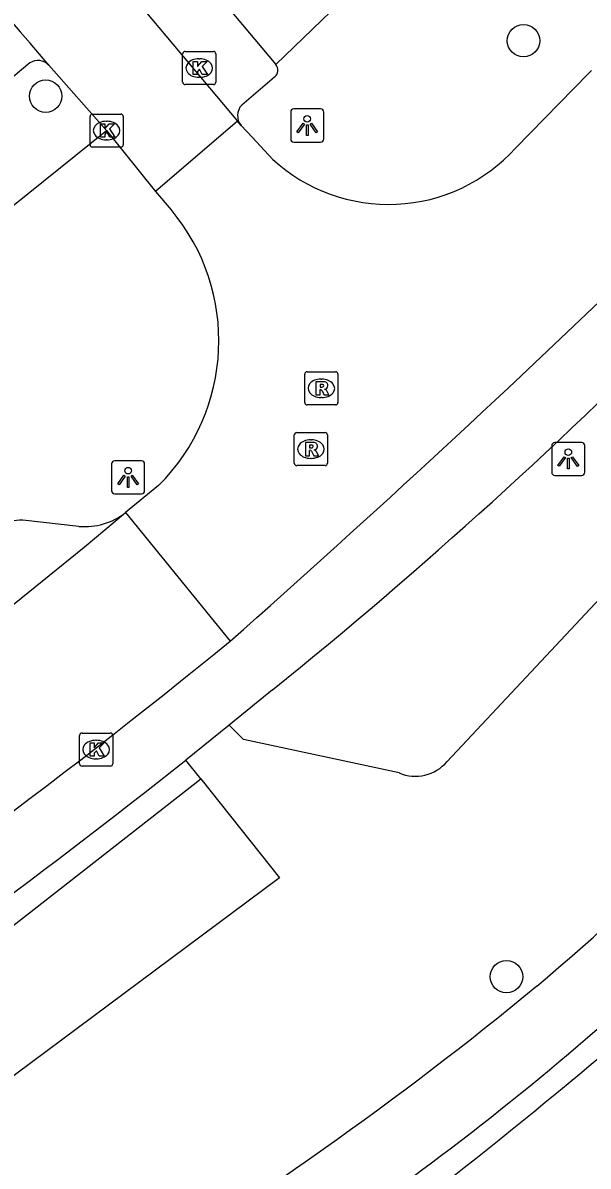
# Model space of a CAD drawing. Extents: x 162542 to 163144, y 380786 to 381511.
# Drawn here: x 163021.48 to 163038.53, y 380903.2 to 380937.68 of the extents above; entities that cross this region are included whole.
import ezdxf

# ---------------------------------------------------------------- set-up
doc = ezdxf.new("R2010")
doc.units = 0
for name, color, linetype in [('IMGEO_Berm_groen', 7, 'Continuous'), ('IMGEO_Boom', 7, 'Continuous'), ('IMGEO_Fietspad_gesloten', 7, 'Continuous'), ('IMGEO_Kolk', 7, 'Continuous'), ('IMGEO_Lichtpunt', 7, 'Continuous'), ('IMGEO_Parkeervlak_open', 7, 'Continuous'), ('IMGEO_Rijbaan_lokaal_gesloten', 7, 'Continuous'), ('IMGEO_Rijbaan_lokaal_open', 7, 'Continuous'), ('IMGEO_Rioolput', 7, 'Continuous'), ('IMGEO_Voetpad_open', 7, 'Continuous')]:
    doc.layers.add(name, color=color, linetype=linetype)

msp = doc.modelspace()

# ---------------------------------------------------------------- linework, layer by layer
at = {"layer": 'IMGEO_Berm_groen'}
for points in [[(163052.053, 380934.396), (163051.99, 380934.322), (163034.274, 380915.4)], [(163032.825, 380915.056), (163028.14, 380916.069), (163027.704, 380916.494)], [(163026.852, 380914.875), (163026.398, 380915.446)], [(162992.626, 380893.488), (162998.296, 380896.072), (163000, 380896.999), (163009.26, 380902.254), (163020.013, 380909.538), (163026.852, 380914.875)], [(163026.852, 380914.875), (163029.222, 380911.894), (163015.639, 380901.782), (163005.135, 380895.121), (163000, 380892.279), (162996.571, 380890.66), (162994.351, 380889.858)]]:
    msp.add_lwpolyline(points, dxfattribs=at)
msp.add_arc((163033.316, 380916.212), 1.256, 246.9842, 319.7259, dxfattribs=at)
at = {"layer": 'IMGEO_Boom'}
for centre in [(163036.578, 380937.14), (163022.172, 380935.467), (163036.064, 380908.912)]:
    msp.add_circle(centre, 0.489, dxfattribs=at)
at = {"layer": 'IMGEO_Fietspad_gesloten'}
for centre, radius, start, end in [((162985.088, 380970.027), 80.391, 310.20645, 324.87282), ((162979.624, 380975.503), 90.274, 300.17816, 315.50627), ((162966.54, 380994.218), 110.849, 301.0704, 309.45685)]:
    msp.add_arc(centre, radius, start, end, dxfattribs=at)
at = {"layer": 'IMGEO_Kolk'}
for p, q in [((163026.302, 380935.89), (163026.302, 380936.742)), ((163026.377, 380936.816), (163027.229, 380936.816)), ((163027.303, 380936.742), (163027.303, 380935.89)), ((163026.79, 380936.596), (163026.815, 380936.596)), ((163026.813, 380936.036), (163026.788, 380936.036)), ((163027.229, 380935.816), (163026.377, 380935.816)), ((163023.584, 380934.929), (163024.436, 380934.929)), ((163023.509, 380934.003), (163023.509, 380934.855)), ((163023.997, 380934.709), (163024.022, 380934.709)), ((163024.51, 380934.855), (163024.51, 380934.003)), ((163024.436, 380933.929), (163023.584, 380933.929)), ((163024.02, 380934.149), (163023.995, 380934.149)), ((163023.194, 380915.335), (163023.194, 380916.187)), ((163023.269, 380916.261), (163024.121, 380916.261)), ((163023.682, 380916.041), (163023.707, 380916.041)), ((163024.195, 380916.187), (163024.195, 380915.335)), ((163024.121, 380915.261), (163023.269, 380915.261)), ((163023.705, 380915.481), (163023.68, 380915.481))]:
    msp.add_line(p, q, dxfattribs=at)
for points in [[(163026.302, 380935.89), (163026.302, 380936.742)], [(163026.377, 380936.816), (163027.229, 380936.816)], [(163027.303, 380936.742), (163027.303, 380935.89)], [(163026.623, 380936.516), (163026.746, 380936.516), (163026.746, 380936.365), (163026.876, 380936.516), (163027.04, 380936.516), (163026.894, 380936.365), (163027.047, 380936.116), (163026.895, 380936.116), (163026.81, 380936.28), (163026.746, 380936.213), (163026.746, 380936.116), (163026.623, 380936.116), (163026.623, 380936.516)], [(163027.229, 380935.816), (163026.377, 380935.816)], [(163023.584, 380934.929), (163024.436, 380934.929)], [(163023.509, 380934.003), (163023.509, 380934.855)], [(163023.83, 380934.629), (163023.953, 380934.629), (163023.953, 380934.478), (163024.083, 380934.629), (163024.247, 380934.629), (163024.101, 380934.478), (163024.254, 380934.229), (163024.102, 380934.229), (163024.017, 380934.393), (163023.953, 380934.326), (163023.953, 380934.229), (163023.83, 380934.229), (163023.83, 380934.629)], [(163024.51, 380934.855), (163024.51, 380934.003)], [(163024.436, 380933.929), (163023.584, 380933.929)], [(163023.194, 380915.335), (163023.194, 380916.187)], [(163023.269, 380916.261), (163024.121, 380916.261)], [(163023.515, 380915.961), (163023.638, 380915.961), (163023.638, 380915.81), (163023.768, 380915.961), (163023.932, 380915.961), (163023.786, 380915.81), (163023.939, 380915.561), (163023.787, 380915.561), (163023.702, 380915.725), (163023.638, 380915.658), (163023.638, 380915.561), (163023.515, 380915.561), (163023.515, 380915.961)], [(163024.195, 380916.187), (163024.195, 380915.335)], [(163024.121, 380915.261), (163023.269, 380915.261)]]:
    msp.add_lwpolyline(points, dxfattribs=at)
for centre, start, end in [((163026.379, 380936.74), 91.552, 178.448), ((163026.379, 380936.74), 91.552, 178.448), ((163027.227, 380936.74), 1.552, 88.448), ((163027.227, 380936.74), 1.552, 88.448), ((163026.379, 380935.892), 181.552, 268.448), ((163026.379, 380935.892), 181.552, 268.448), ((163027.227, 380935.892), 271.552, 358.448), ((163027.227, 380935.892), 271.552, 358.448), ((163023.586, 380934.853), 91.552, 178.448), ((163023.586, 380934.853), 91.552, 178.448), ((163024.434, 380934.853), 1.552, 88.448), ((163024.434, 380934.853), 1.552, 88.448), ((163023.586, 380934.005), 181.552, 268.448), ((163023.586, 380934.005), 181.552, 268.448), ((163024.434, 380934.005), 271.552, 358.448), ((163024.434, 380934.005), 271.552, 358.448), ((163023.271, 380916.185), 91.552, 178.448), ((163023.271, 380916.185), 91.552, 178.448), ((163024.119, 380916.185), 1.552, 88.448), ((163024.119, 380916.185), 1.552, 88.448), ((163023.271, 380915.337), 181.552, 268.448), ((163023.271, 380915.337), 181.552, 268.448), ((163024.119, 380915.337), 271.552, 358.448), ((163024.119, 380915.337), 271.552, 358.448)]:
    msp.add_arc(centre, 0.0765, start, end, dxfattribs=at)
for centre, major_axis, ratio, start_param, end_param in [((163026.789, 380936.316), (-0.387, 0.002), 0.722429, 4.712389, 7.853982), ((163026.814, 380936.316), (-0.39, 0.002), 0.717154, 1.570796, 4.712389), ((163023.996, 380934.429), (-0.387, 0.002), 0.722429, 4.712389, 7.853982), ((163024.021, 380934.429), (-0.39, 0.002), 0.717154, 1.570796, 4.712389), ((163023.681, 380915.761), (-0.387, 0.002), 0.722429, 4.712389, 7.853982), ((163023.706, 380915.761), (-0.39, 0.002), 0.717154, 1.570796, 4.712389)]:
    msp.add_ellipse(centre, major_axis=major_axis, ratio=ratio, start_param=start_param, end_param=end_param, dxfattribs=at)
at = {"layer": 'IMGEO_Lichtpunt'}
for p, q in [((163029.559, 380934.986), (163029.559, 380934.179)), ((163029.559, 380934.986), (163029.559, 380934.179)), ((163030.461, 380935.081), (163029.653, 380935.081)), ((163030.461, 380935.081), (163029.653, 380935.081)), ((163030.555, 380934.179), (163030.555, 380934.986)), ((163030.555, 380934.179), (163030.555, 380934.986)), ((163029.653, 380934.085), (163030.461, 380934.085)), ((163029.653, 380934.085), (163030.461, 380934.085)), ((163037.43, 380924.93), (163037.43, 380924.123)), ((163037.43, 380924.93), (163037.43, 380924.123)), ((163038.332, 380925.025), (163037.524, 380925.025)), ((163038.332, 380925.025), (163037.524, 380925.025)), ((163038.426, 380924.123), (163038.426, 380924.93)), ((163038.426, 380924.123), (163038.426, 380924.93)), ((163024.159, 380924.374), (163024.159, 380923.567)), ((163024.159, 380924.374), (163024.159, 380923.567)), ((163025.061, 380924.469), (163024.253, 380924.469)), ((163025.061, 380924.469), (163024.253, 380924.469)), ((163025.155, 380923.567), (163025.155, 380924.374)), ((163025.155, 380923.567), (163025.155, 380924.374)), ((163037.524, 380924.029), (163038.332, 380924.029)), ((163037.524, 380924.029), (163038.332, 380924.029)), ((163024.253, 380923.473), (163025.061, 380923.473)), ((163024.253, 380923.473), (163025.061, 380923.473))]:
    msp.add_line(p, q, dxfattribs=at)
for points in [[(163029.933, 380934.65), (163029.972, 380934.622), (163029.784, 380934.36), (163029.746, 380934.387), (163029.933, 380934.65)], [(163030.035, 380934.602), (163030.082, 380934.602), (163030.082, 380934.28), (163030.035, 380934.28), (163030.035, 380934.602)], [(163030.145, 380934.622), (163030.183, 380934.649), (163030.37, 380934.387), (163030.331, 380934.359), (163030.145, 380934.622)], [(163037.804, 380924.594), (163037.843, 380924.566), (163037.655, 380924.304), (163037.617, 380924.331), (163037.804, 380924.594)], [(163038.016, 380924.566), (163038.054, 380924.593), (163038.241, 380924.331), (163038.202, 380924.303), (163038.016, 380924.566)], [(163037.906, 380924.546), (163037.953, 380924.546), (163037.953, 380924.224), (163037.906, 380924.224), (163037.906, 380924.546)], [(163024.533, 380924.038), (163024.572, 380924.01), (163024.384, 380923.748), (163024.346, 380923.775), (163024.533, 380924.038)], [(163024.635, 380923.99), (163024.682, 380923.99), (163024.682, 380923.668), (163024.635, 380923.668), (163024.635, 380923.99)], [(163024.745, 380924.01), (163024.783, 380924.037), (163024.97, 380923.775), (163024.931, 380923.747), (163024.745, 380924.01)]]:
    msp.add_lwpolyline(points, dxfattribs=at)
for centre in [(163030.058, 380934.784), (163037.929, 380924.728), (163024.658, 380924.172)]:
    msp.add_circle(centre, 0.0994, dxfattribs=at)
for centre, start, end in [((163029.653, 380934.986), 90, 180), ((163029.653, 380934.986), 90, 180), ((163030.461, 380934.986), 0, 90), ((163030.461, 380934.986), 0, 90), ((163029.653, 380934.179), 180, 270), ((163029.653, 380934.179), 180, 270), ((163030.461, 380934.179), 270, 0), ((163030.461, 380934.179), 270, 360), ((163037.524, 380924.93), 90, 180), ((163037.524, 380924.93), 90, 180), ((163038.332, 380924.93), 0, 90), ((163038.332, 380924.93), 0, 90), ((163024.253, 380924.374), 90, 180), ((163024.253, 380924.374), 90, 180), ((163025.061, 380924.374), 0, 90), ((163025.061, 380924.374), 0, 90), ((163037.524, 380924.123), 180, 270), ((163037.524, 380924.123), 180, 270), ((163038.332, 380924.123), 270, 0), ((163038.332, 380924.123), 270, 360), ((163024.253, 380923.567), 180, 270), ((163024.253, 380923.567), 180, 270), ((163025.061, 380923.567), 270, 0), ((163025.061, 380923.567), 270, 360)]:
    msp.add_arc(centre, 0.0946, start, end, dxfattribs=at)
at = {"layer": 'IMGEO_Parkeervlak_open'}
for points in [[(163029.012, 380917.56), (163027.704, 380916.494)], [(163027.704, 380916.494), (163026.398, 380915.446)]]:
    msp.add_lwpolyline(points, dxfattribs=at)
for centre, radius, start, end in [((162932.15, 381037.321), 154.029, 308.96568, 315.45842), ((162893.487, 381082.449), 213.437, 303.85116, 308.515)]:
    msp.add_arc(centre, radius, start, end, dxfattribs=at)
at = {"layer": 'IMGEO_Rijbaan_lokaal_gesloten'}
msp.add_arc((162919.24, 381049.034), 186.098, 306.03261, 310.45441, dxfattribs=at)
at = {"layer": 'IMGEO_Rijbaan_lokaal_open'}
for points in [[(163024.952, 380938.294), (163027.953, 380934.71)], [(163022.272, 380936.401), (163021.701, 380937.068)], [(163024.01, 380934.429), (163022.272, 380936.401)], [(163036.34, 380933.902), (163038.542, 380936.155), (163038.626, 380936.244)], [(163027.953, 380934.71), (163025.483, 380932.592)], [(163028.062, 380934.579), (163027.953, 380934.71)], [(163028.062, 380934.579), (163028.402, 380934.229), (163029.02, 380933.561)], [(163024.01, 380934.429), (163025.483, 380932.592)], [(163025.483, 380932.592), (163025.952, 380932.044)], [(163025.575, 380923.726), (163024.583, 380922.907)], [(163024.583, 380922.907), (163027.734, 380919.029)]]:
    msp.add_lwpolyline(points, dxfattribs=at)
for centre, radius, start, end in [((163076.376, 380985.165), 72.819, 198.49067, 221.33761), ((163032.511, 380937.365), 5.163, 227.456, 317.8784), ((163021.25, 380928.09), 6.144, 314.7473, 40.0625), ((162772.724, 381207.354), 384.917, 311.49124, 314.06539), ((162914.567, 381053.729), 170.932, 292.62853, 310.06254), ((162889.232, 381089.086), 219.322, 303.81977, 309.16085)]:
    msp.add_arc(centre, radius, start, end, dxfattribs=at)
at = {"layer": 'IMGEO_Rioolput'}
for p, q in [((163029.983, 380926.23), (163029.983, 380927.082)), ((163030.058, 380927.156), (163030.91, 380927.156)), ((163030.984, 380927.082), (163030.984, 380926.23)), ((163030.471, 380926.936), (163030.496, 380926.936)), ((163030.494, 380926.376), (163030.469, 380926.376)), ((163030.91, 380926.156), (163030.058, 380926.156)), ((163029.668, 380924.398), (163029.668, 380925.25)), ((163029.743, 380925.324), (163030.595, 380925.324)), ((163030.669, 380925.25), (163030.669, 380924.398)), ((163030.156, 380925.104), (163030.181, 380925.104)), ((163030.595, 380924.324), (163029.743, 380924.324)), ((163030.179, 380924.544), (163030.154, 380924.544))]:
    msp.add_line(p, q, dxfattribs=at)
for points in [[(163029.983, 380926.23), (163029.983, 380927.082)], [(163030.058, 380927.156), (163030.91, 380927.156)], [(163030.984, 380927.082), (163030.984, 380926.23)], [(163030.572, 380926.854), (163030.32, 380926.856), (163030.32, 380926.456)], [(163030.498, 380926.775), (163030.444, 380926.775), (163030.444, 380926.694)], [(163030.444, 380926.694), (163030.496, 380926.694)], [(163030.32, 380926.456), (163030.444, 380926.456), (163030.444, 380926.618), (163030.455, 380926.618)], [(163030.502, 380926.589), (163030.573, 380926.456), (163030.713, 380926.456), (163030.648, 380926.582)], [(163030.91, 380926.156), (163030.058, 380926.156)], [(163029.668, 380924.398), (163029.668, 380925.25)], [(163029.743, 380925.324), (163030.595, 380925.324)], [(163030.669, 380925.25), (163030.669, 380924.398)], [(163030.257, 380925.022), (163030.005, 380925.024), (163030.005, 380924.624)], [(163030.183, 380924.943), (163030.129, 380924.943), (163030.129, 380924.862)], [(163030.005, 380924.624), (163030.129, 380924.624), (163030.129, 380924.786), (163030.14, 380924.786)], [(163030.129, 380924.862), (163030.181, 380924.862)], [(163030.187, 380924.757), (163030.258, 380924.624), (163030.398, 380924.624), (163030.333, 380924.75)], [(163030.595, 380924.324), (163029.743, 380924.324)]]:
    msp.add_lwpolyline(points, dxfattribs=at)
for centre, radius, start, end in [((163030.06, 380927.08), 0.0765, 91.552, 178.448), ((163030.06, 380927.08), 0.0765, 91.552, 178.448), ((163030.908, 380927.08), 0.0765, 1.552, 88.448), ((163030.908, 380927.08), 0.0765, 1.552, 88.448), ((163030.48, 380926.883), 0.19, 274.7715, 282.9687), ((163030.504, 380926.679), 0.0964, 77.0061, 93.1865), ((163030.518, 380926.736), 0.0378, 276.6634, 79.6772), ((163030.571, 380926.744), 0.109, 350.3612, 89.416), ((163030.569, 380926.744), 0.112, 277.5842, 350.9817), ((163030.553, 380926.529), 0.108, 29.5134, 73.7905), ((163030.454, 380926.565), 0.0533, 26.0293, 88.6989), ((163030.06, 380926.232), 0.0765, 181.552, 268.448), ((163030.06, 380926.232), 0.0765, 181.552, 268.448), ((163030.908, 380926.232), 0.0765, 271.552, 358.448), ((163030.908, 380926.232), 0.0765, 271.552, 358.448), ((163029.745, 380925.248), 0.0765, 91.552, 178.448), ((163029.745, 380925.248), 0.0765, 91.552, 178.448), ((163030.593, 380925.248), 0.0765, 1.552, 88.448), ((163030.593, 380925.248), 0.0765, 1.552, 88.448), ((163030.189, 380924.847), 0.0964, 77.0061, 93.1865), ((163030.203, 380924.904), 0.0378, 276.6634, 79.6772), ((163030.256, 380924.912), 0.109, 350.3612, 89.416), ((163030.139, 380924.733), 0.0533, 26.0293, 88.6989), ((163030.165, 380925.051), 0.19, 274.7715, 282.9687), ((163030.254, 380924.912), 0.112, 277.5842, 350.9817), ((163030.238, 380924.697), 0.108, 29.5134, 73.7905), ((163029.745, 380924.4), 0.0765, 181.552, 268.448), ((163029.745, 380924.4), 0.0765, 181.552, 268.448), ((163030.593, 380924.4), 0.0765, 271.552, 358.448), ((163030.593, 380924.4), 0.0765, 271.552, 358.448)]:
    msp.add_arc(centre, radius, start, end, dxfattribs=at)
for centre, major_axis, ratio, start_param, end_param in [((163030.47, 380926.656), (-0.387, 0.002), 0.722429, 4.712389, 7.853982), ((163030.495, 380926.656), (-0.39, 0.002), 0.717154, 1.570796, 4.712389), ((163030.155, 380924.824), (-0.387, 0.002), 0.722429, 4.712389, 7.853982), ((163030.18, 380924.824), (-0.39, 0.002), 0.717154, 1.570796, 4.712389)]:
    msp.add_ellipse(centre, major_axis=major_axis, ratio=ratio, start_param=start_param, end_param=end_param, dxfattribs=at)
at = {"layer": 'IMGEO_Voetpad_open'}
for points in [[(163032.712, 380939.901), (163029.107, 380936.42)], [(163026.468, 380939.582), (163029.107, 380936.42)], [(163021.692, 380936.468), (163020.682, 380935.627)], [(163029.071, 380936.039), (163028.084, 380935.201)], [(163020.715, 380931.793), (163024.01, 380934.429)], [(163023.176, 380922.491), (163021.485, 380922.681)]]:
    msp.add_lwpolyline(points, dxfattribs=at)
for centre, radius, start, end in [((163021.941, 380936.082), 0.46, 43.9758, 122.8453), ((163028.906, 380936.247), 0.265, 308.4492, 40.7553), ((163028.434, 380934.877), 0.477, 137.2544, 218.6942), ((163023.344, 380924.509), 2.025, 265.2292, 307.7129), ((163021.447, 380921.343), 1.339, 88.3732, 121.5187)]:
    msp.add_arc(centre, radius, start, end, dxfattribs=at)

doc.saveas('drawing.dxf')
